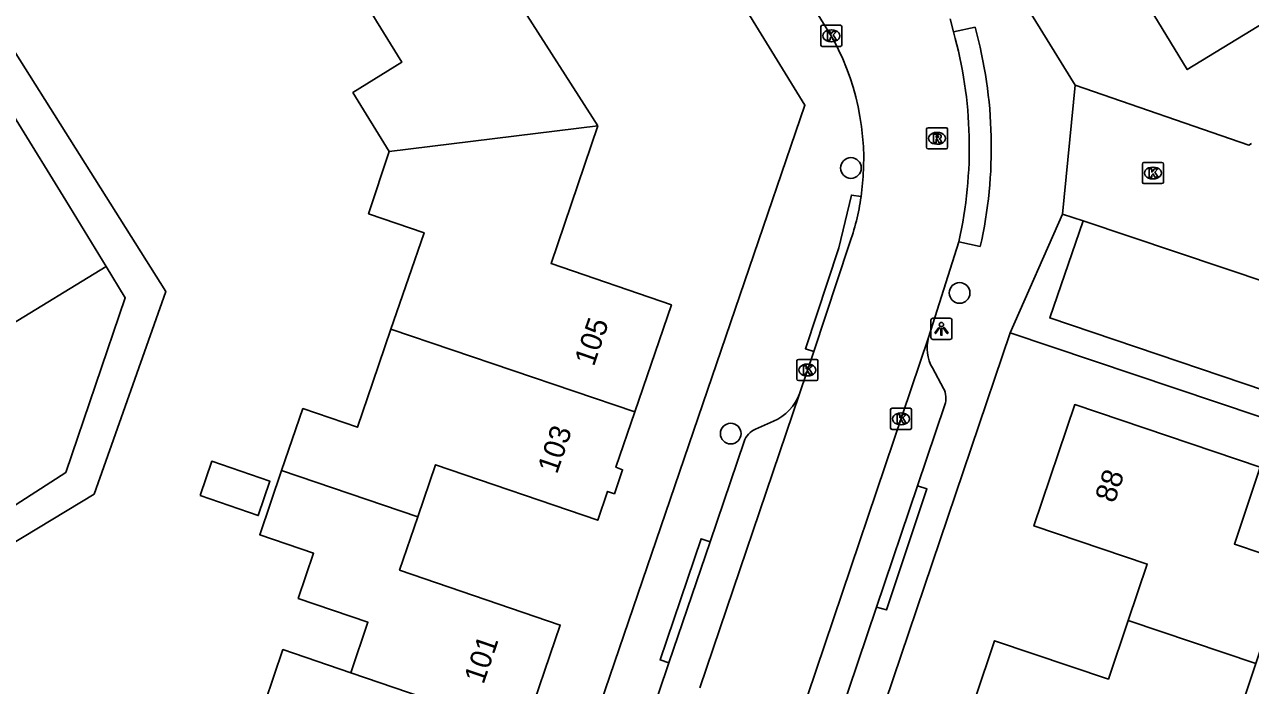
# Model space of a CAD drawing. Extents: x 157767 to 159171, y 387842 to 389425.
# Drawn here: x 158190.5 to 158248.5, y 388400.2 to 388431.4 of the extents above; entities that cross this region are included whole.
import ezdxf

# ---------------------------------------------------------------- set-up
doc = ezdxf.new("R2010")
doc.units = 0
for name, color, linetype in [('IMGEO_Boom', 7, 'Continuous'), ('IMGEO_Kolk', 7, 'Continuous'), ('IMGEO_Lichtpunt', 7, 'Continuous'), ('IMGEO_Pand', 7, 'Continuous'), ('IMGEO_Pand_nummerreeks', 7, 'Continuous'), ('IMGEO_Rijbaan_lokaal_open', 7, 'Continuous'), ('IMGEO_Rioolput', 7, 'Continuous'), ('IMGEO_Voetpad_open', 7, 'Continuous')]:
    doc.layers.add(name, color=color, linetype=linetype)

msp = doc.modelspace()

# ---------------------------------------------------------------- linework, layer by layer
at = {"layer": 'IMGEO_Boom'}
for centre in [(158229.614, 388424.625), (158234.752, 388418.721), (158223.93, 388412.074)]:
    msp.add_circle(centre, 0.489, dxfattribs=at)
at = {"layer": 'IMGEO_Kolk'}
for p, q in [((158228.186, 388430.447), (158228.186, 388431.299)), ((158228.261, 388431.373), (158229.113, 388431.373)), ((158228.674, 388431.153), (158228.699, 388431.153)), ((158229.187, 388431.299), (158229.187, 388430.447)), ((158228.697, 388430.593), (158228.672, 388430.593)), ((158229.113, 388430.373), (158228.261, 388430.373)), ((158243.393, 388423.96), (158243.393, 388424.812)), ((158243.468, 388424.886), (158244.32, 388424.886)), ((158244.394, 388424.812), (158244.394, 388423.96)), ((158243.904, 388424.106), (158243.879, 388424.106)), ((158243.881, 388424.666), (158243.906, 388424.666)), ((158244.32, 388423.886), (158243.468, 388423.886)), ((158227.054, 388414.655), (158227.054, 388415.507)), ((158227.129, 388415.581), (158227.981, 388415.581)), ((158228.055, 388415.507), (158228.055, 388414.655)), ((158227.542, 388415.361), (158227.567, 388415.361)), ((158227.981, 388414.581), (158227.129, 388414.581)), ((158227.565, 388414.801), (158227.54, 388414.801)), ((158231.483, 388412.345), (158231.483, 388413.197)), ((158231.558, 388413.271), (158232.41, 388413.271)), ((158232.484, 388413.197), (158232.484, 388412.345)), ((158231.971, 388413.051), (158231.996, 388413.051)), ((158232.41, 388412.271), (158231.558, 388412.271)), ((158231.994, 388412.491), (158231.969, 388412.491))]:
    msp.add_line(p, q, dxfattribs=at)
for points in [[(158228.186, 388430.447), (158228.186, 388431.299)], [(158228.261, 388431.373), (158229.113, 388431.373)], [(158228.507, 388431.073), (158228.63, 388431.073), (158228.63, 388430.922), (158228.76, 388431.073), (158228.924, 388431.073), (158228.778, 388430.922), (158228.931, 388430.673), (158228.779, 388430.673), (158228.694, 388430.837), (158228.63, 388430.77), (158228.63, 388430.673), (158228.507, 388430.673), (158228.507, 388431.073)], [(158229.187, 388431.299), (158229.187, 388430.447)], [(158229.113, 388430.373), (158228.261, 388430.373)], [(158243.393, 388423.96), (158243.393, 388424.812)], [(158243.468, 388424.886), (158244.32, 388424.886)], [(158244.394, 388424.812), (158244.394, 388423.96)], [(158243.714, 388424.586), (158243.837, 388424.586), (158243.837, 388424.435), (158243.967, 388424.586), (158244.131, 388424.586), (158243.985, 388424.435), (158244.138, 388424.186), (158243.986, 388424.186), (158243.901, 388424.35), (158243.837, 388424.283), (158243.837, 388424.186), (158243.714, 388424.186), (158243.714, 388424.586)], [(158244.32, 388423.886), (158243.468, 388423.886)], [(158227.054, 388414.655), (158227.054, 388415.507)], [(158227.129, 388415.581), (158227.981, 388415.581)], [(158228.055, 388415.507), (158228.055, 388414.655)], [(158227.375, 388415.281), (158227.498, 388415.281), (158227.498, 388415.13), (158227.628, 388415.281), (158227.792, 388415.281), (158227.646, 388415.13), (158227.799, 388414.881), (158227.647, 388414.881), (158227.562, 388415.045), (158227.498, 388414.978), (158227.498, 388414.881), (158227.375, 388414.881), (158227.375, 388415.281)], [(158227.981, 388414.581), (158227.129, 388414.581)], [(158231.483, 388412.345), (158231.483, 388413.197)], [(158231.558, 388413.271), (158232.41, 388413.271)], [(158232.484, 388413.197), (158232.484, 388412.345)], [(158231.804, 388412.971), (158231.927, 388412.971), (158231.927, 388412.82), (158232.057, 388412.971), (158232.221, 388412.971), (158232.075, 388412.82), (158232.228, 388412.571), (158232.076, 388412.571), (158231.991, 388412.735), (158231.927, 388412.668), (158231.927, 388412.571), (158231.804, 388412.571), (158231.804, 388412.971)], [(158232.41, 388412.271), (158231.558, 388412.271)]]:
    msp.add_lwpolyline(points, dxfattribs=at)
for centre, start, end in [((158228.263, 388431.297), 91.55205, 178.44795), ((158228.263, 388431.297), 91.55205, 178.44795), ((158229.111, 388431.297), 1.55205, 88.44795), ((158229.111, 388431.297), 1.55205, 88.44795), ((158228.263, 388430.449), 181.55205, 268.44795), ((158228.263, 388430.449), 181.55205, 268.44795), ((158229.111, 388430.449), 271.55205, 358.44795), ((158229.111, 388430.449), 271.55205, 358.44795), ((158243.47, 388424.81), 91.55205, 178.44795), ((158243.47, 388424.81), 91.55205, 178.44795), ((158244.318, 388424.81), 1.55205, 88.44795), ((158244.318, 388424.81), 1.55205, 88.44795), ((158243.47, 388423.962), 181.55205, 268.44795), ((158243.47, 388423.962), 181.55205, 268.44795), ((158244.318, 388423.962), 271.55205, 358.44795), ((158244.318, 388423.962), 271.55205, 358.44795), ((158227.131, 388415.505), 91.55205, 178.44795), ((158227.131, 388415.505), 91.55205, 178.44795), ((158227.979, 388415.505), 1.55205, 88.44795), ((158227.979, 388415.505), 1.55205, 88.44795), ((158227.131, 388414.657), 181.55205, 268.44795), ((158227.131, 388414.657), 181.55205, 268.44795), ((158227.979, 388414.657), 271.55205, 358.44795), ((158227.979, 388414.657), 271.55205, 358.44795), ((158231.56, 388413.195), 91.55205, 178.44795), ((158231.56, 388413.195), 91.55205, 178.44795), ((158232.408, 388413.195), 1.55205, 88.44795), ((158232.408, 388413.195), 1.55205, 88.44795), ((158231.56, 388412.347), 181.55205, 268.44795), ((158231.56, 388412.347), 181.55205, 268.44795), ((158232.408, 388412.347), 271.55205, 358.44795), ((158232.408, 388412.347), 271.55205, 358.44795)]:
    msp.add_arc(centre, 0.0765, start, end, dxfattribs=at)
for centre, major_axis, ratio, start_param, end_param in [((158228.673, 388430.873), (-0.387, 0.002), 0.722429, 4.712389, 7.853982), ((158228.698, 388430.873), (-0.39, 0.002), 0.717154, 1.570796, 4.712389), ((158243.88, 388424.386), (-0.387, 0.002), 0.722429, 4.712389, 7.853982), ((158243.905, 388424.386), (-0.39, 0.002), 0.717154, 1.570796, 4.712389), ((158227.541, 388415.081), (-0.387, 0.002), 0.722429, 4.712389, 7.853982), ((158227.566, 388415.081), (-0.39, 0.002), 0.717154, 1.570796, 4.712389), ((158231.97, 388412.771), (-0.387, 0.002), 0.722429, 4.712389, 7.853982), ((158231.995, 388412.771), (-0.39, 0.002), 0.717154, 1.570796, 4.712389)]:
    msp.add_ellipse(centre, major_axis=major_axis, ratio=ratio, start_param=start_param, end_param=end_param, dxfattribs=at)
at = {"layer": 'IMGEO_Lichtpunt'}
for p, q in [((158233.394, 388417.429), (158233.394, 388416.622)), ((158233.394, 388417.429), (158233.394, 388416.622)), ((158234.296, 388417.524), (158233.488, 388417.524)), ((158234.296, 388417.524), (158233.488, 388417.524)), ((158234.39, 388416.622), (158234.39, 388417.429)), ((158234.39, 388416.622), (158234.39, 388417.429)), ((158233.488, 388416.528), (158234.296, 388416.528)), ((158233.488, 388416.528), (158234.296, 388416.528))]:
    msp.add_line(p, q, dxfattribs=at)
for points in [[(158233.768, 388417.093), (158233.807, 388417.065), (158233.619, 388416.803), (158233.581, 388416.83), (158233.768, 388417.093)], [(158233.87, 388417.045), (158233.917, 388417.045), (158233.917, 388416.723), (158233.87, 388416.723), (158233.87, 388417.045)], [(158233.98, 388417.065), (158234.018, 388417.092), (158234.205, 388416.83), (158234.166, 388416.802), (158233.98, 388417.065)]]:
    msp.add_lwpolyline(points, dxfattribs=at)
msp.add_circle((158233.893, 388417.227), 0.0994, dxfattribs=at)
for centre, start, end in [((158233.488, 388417.429), 90, 180), ((158233.488, 388417.429), 90, 180), ((158234.296, 388417.429), 0, 90), ((158234.296, 388417.429), 0, 90), ((158233.488, 388416.622), 180, 270), ((158233.488, 388416.622), 180, 270), ((158234.296, 388416.622), 270, 0), ((158234.296, 388416.622), 270, 360)]:
    msp.add_arc(centre, 0.0946, start, end, dxfattribs=at)
at = {"layer": 'IMGEO_Pand'}
for points in [[(158216.181, 388440.172), (158217.622, 388437.843), (158217.911, 388438.021), (158218.541, 388437), (158218.251, 388436.821), (158219.007, 388435.595), (158213.904, 388432.442), (158217.643, 388426.62)], [(158250.56, 388432.347), (158245.513, 388429.275), (158242.573, 388434.106), (158240.057, 388432.575), (158236.769, 388437.979), (158239.402, 388439.581), (158240.832, 388437.231), (158245.761, 388440.23)], [(158207.781, 388425.41), (158206.062, 388428.192), (158208.386, 388429.627), (158207.186, 388431.568), (158205.858, 388433.784)], [(158194.393, 388419.965), (158192.484, 388423.088), (158190.149, 388426.909), (158187.542, 388431.175)], [(158217.643, 388426.62), (158207.781, 388425.41)], [(158217.643, 388426.62), (158215.433, 388420.109), (158221.128, 388418.159), (158219.394, 388413.095)], [(158207.866, 388417.003), (158208.698, 388419.412), (158209.434, 388421.563), (158206.803, 388422.464), (158207.781, 388425.41)], [(158194.393, 388419.965), (158189.647, 388417.065), (158187.738, 388420.187)], [(158202.697, 388410.328), (158203.7, 388413.258), (158206.275, 388412.376), (158207.006, 388414.51), (158207.866, 388417.003)], [(158207.866, 388417.003), (158219.394, 388413.095)], [(158219.394, 388413.095), (158218.499, 388410.48), (158218.82, 388410.369), (158218.431, 388409.233), (158218.109, 388409.343), (158217.642, 388407.98), (158209.977, 388410.605), (158209.132, 388408.139)], [(158242.725, 388403.247), (158243.622, 388405.908), (158238.264, 388407.714), (158240.196, 388413.446), (158248.968, 388410.49), (158247.743, 388406.856), (158250.369, 388405.971), (158248.764, 388401.209)], [(158198.839, 388409.142), (158201.589, 388408.201), (158202.144, 388409.822), (158199.394, 388410.764), (158198.839, 388409.142)], [(158205.962, 388400.77), (158206.779, 388403.156), (158203.479, 388404.286), (158204.208, 388406.417), (158201.657, 388407.291), (158202.697, 388410.328)], [(158209.132, 388408.139), (158202.697, 388410.328)], [(158209.132, 388408.139), (158208.271, 388405.624), (158215.871, 388403.021), (158214.148, 388397.987)], [(158234.553, 388396.782), (158236.408, 388402.286), (158241.79, 388400.472), (158242.725, 388403.247)], [(158248.764, 388401.209), (158242.725, 388403.247)], [(158197.538, 388395.198), (158198.543, 388398.135), (158201.173, 388397.234), (158201.896, 388399.345), (158202.76, 388401.867), (158205.962, 388400.77)], [(158248.764, 388401.209), (158247.099, 388396.267), (158244.45, 388397.16), (158243.325, 388393.823)], [(158214.148, 388397.987), (158205.962, 388400.77)]]:
    msp.add_lwpolyline(points, dxfattribs=at)
at = {"layer": 'IMGEO_Rijbaan_lokaal_open'}
for points in [[(158227.938, 388432.071), (158228.817, 388430.643)], [(158234.466, 388431.055), (158234.3, 388431.678)], [(158240.217, 388428.536), (158239.61, 388422.451)], [(158240.217, 388428.536), (158248.422, 388425.707), (158248.554, 388425.787)], [(158239.61, 388422.451), (158240.593, 388422.122)], [(158240.593, 388422.122), (158253.833, 388417.687)], [(158227.853, 388415.957), (158229.537, 388421.009)], [(158233.28, 388416.612), (158234.713, 388421.141)], [(158227.155, 388398.466), (158233.28, 388416.612)], [(158227.853, 388415.957), (158227.182, 388413.948)], [(158227.182, 388413.948), (158222.472, 388400.053)]]:
    msp.add_lwpolyline(points, dxfattribs=at)
for centre, radius, start, end in [((158218.159, 388425.002), 12.059, 351.75192, 27.89045), ((158214.936, 388425.608), 20.275, 347.27124, 15.58313), ((158218.203, 388424.994), 12.014, 340.63094, 351.76171)]:
    msp.add_arc(centre, radius, start, end, dxfattribs=at)
at = {"layer": 'IMGEO_Rioolput'}
for p, q in [((158233.185, 388425.604), (158233.185, 388426.456)), ((158233.26, 388426.53), (158234.112, 388426.53)), ((158234.186, 388426.456), (158234.186, 388425.604)), ((158233.673, 388426.31), (158233.698, 388426.31)), ((158234.112, 388425.53), (158233.26, 388425.53)), ((158233.696, 388425.75), (158233.671, 388425.75))]:
    msp.add_line(p, q, dxfattribs=at)
for points in [[(158233.185, 388425.604), (158233.185, 388426.456)], [(158233.26, 388426.53), (158234.112, 388426.53)], [(158234.186, 388426.456), (158234.186, 388425.604)], [(158233.774, 388426.228), (158233.522, 388426.23), (158233.522, 388425.83)], [(158233.522, 388425.83), (158233.646, 388425.83), (158233.646, 388425.992), (158233.657, 388425.992)], [(158233.7, 388426.149), (158233.646, 388426.149), (158233.646, 388426.068)], [(158233.646, 388426.068), (158233.698, 388426.068)], [(158233.704, 388425.963), (158233.775, 388425.83), (158233.915, 388425.83), (158233.85, 388425.956)], [(158234.112, 388425.53), (158233.26, 388425.53)]]:
    msp.add_lwpolyline(points, dxfattribs=at)
for centre, radius, start, end in [((158233.262, 388426.454), 0.0765, 91.55205, 178.44795), ((158233.262, 388426.454), 0.0765, 91.55205, 178.44795), ((158234.11, 388426.454), 0.0765, 1.55205, 88.44795), ((158234.11, 388426.454), 0.0765, 1.55205, 88.44795), ((158233.656, 388425.939), 0.0533, 26.02933, 88.69889), ((158233.682, 388426.257), 0.19, 274.7715, 282.96867), ((158233.706, 388426.053), 0.0964, 77.00612, 93.18647), ((158233.72, 388426.11), 0.0378, 276.66336, 79.67722), ((158233.773, 388426.118), 0.109, 350.36119, 89.41601), ((158233.771, 388426.118), 0.112, 277.58423, 350.98172), ((158233.755, 388425.903), 0.108, 29.51342, 73.79051), ((158233.262, 388425.606), 0.0765, 181.55205, 268.44795), ((158233.262, 388425.606), 0.0765, 181.55205, 268.44795), ((158234.11, 388425.606), 0.0765, 271.55205, 358.44795), ((158234.11, 388425.606), 0.0765, 271.55205, 358.44795)]:
    msp.add_arc(centre, radius, start, end, dxfattribs=at)
for centre, major_axis, ratio, start_param, end_param in [((158233.672, 388426.03), (-0.387, 0.002), 0.722429, 4.712389, 7.853982), ((158233.697, 388426.03), (-0.39, 0.002), 0.717154, 1.570796, 4.712389)]:
    msp.add_ellipse(centre, major_axis=major_axis, ratio=ratio, start_param=start_param, end_param=end_param, dxfattribs=at)
at = {"layer": 'IMGEO_Voetpad_open'}
for points in [[(158206.731, 388361.142), (158207.656, 388363.849), (158211.167, 388374.122), (158210.098, 388376.863), (158227.437, 388427.591), (158206.398, 388461.811)], [(158224.669, 388453.69), (158240.217, 388428.536)], [(158185.297, 388437.683), (158197.216, 388418.782), (158193.835, 388409.215), (158175.068, 388397.881), (158178.573, 388391.881), (158193.933, 388365.581), (158200.612, 388354.718)], [(158235.481, 388431.288), (158234.466, 388431.055)], [(158230.093, 388423.272), (158229.638, 388423.349), (158229.047, 388420.859), (158227.464, 388416.081), (158227.853, 388415.957)], [(158237.149, 388416.834), (158239.61, 388422.451)], [(158253.833, 388417.687), (158252.241, 388413.07), (158239.012, 388417.538), (158240.593, 388422.122)], [(158234.713, 388421.141), (158235.727, 388420.91)], [(158178.56, 388401.55), (158184.412, 388405.039), (158192.496, 388410.242), (158195.304, 388418.483), (158194.393, 388419.965)], [(158237.149, 388416.834), (158222.397, 388373.231)], [(158256.441, 388408.091), (158254.733, 388410.921), (158237.149, 388416.834)], [(158233.464, 388415.175), (158233.989, 388414.21)], [(158234.056, 388413.433), (158232.76, 388409.604)], [(158225.108, 388412.291), (158225.951, 388412.659)], [(158222.955, 388406.963), (158224.56, 388411.695)], [(158232.76, 388409.604), (158233.21, 388409.463), (158231.29, 388403.74), (158230.826, 388403.865)], [(158230.826, 388403.865), (158232.76, 388409.604)], [(158221.011, 388401.233), (158220.593, 388401.377), (158222.532, 388407.104), (158222.955, 388406.963)], [(158222.955, 388406.963), (158221.011, 388401.233)], [(158230.826, 388403.865), (158227.298, 388393.413)], [(158217.781, 388391.715), (158221.011, 388401.233)]]:
    msp.add_lwpolyline(points, dxfattribs=at)
for centre, radius, start, end in [((158214.921, 388425.609), 21.33, 347.27378, 15.44199), ((158235.202, 388416.128), 1.982, 165.85839, 208.73502), ((158225.039, 388414.762), 2.292, 293.43613, 339.20083), ((158233.125, 388413.744), 0.982, 341.52616, 28.33059), ((158225.507, 388411.374), 1, 113.51487, 161.29035)]:
    msp.add_arc(centre, radius, start, end, dxfattribs=at)

# ---------------------------------------------------------------- texts
at = {"layer": 'IMGEO_Pand_nummerreeks'}
for s, rotation, p in [('105', 71.09522, (158217.456, 388415.213)), ('103', 71.09522, (158215.713, 388410.123)), ('88', 71.37335, (158242.075, 388408.752)), ('101', 71.09674, (158212.239, 388400.193))]:
    msp.add_text(s, height=1, rotation=rotation, dxfattribs=at).set_placement(p)

doc.saveas('drawing.dxf')
